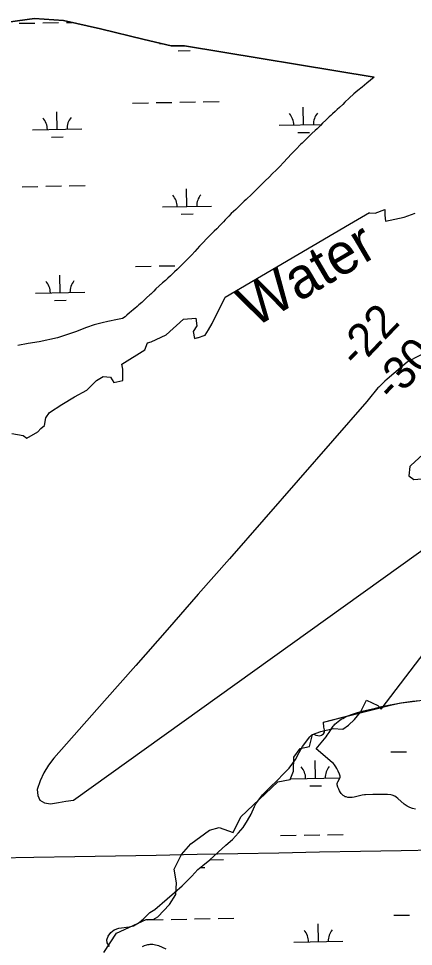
# Model space of a CAD drawing. Extents: x 3957609 to 3995875, y 234277 to 260273.
# Drawn here: x 3962949 to 3963753, y 242568 to 244458 of the extents above; entities that cross this region are included whole.
import ezdxf

# ---------------------------------------------------------------- set-up
doc = ezdxf.new("R2010")
doc.units = 0
for name, color, linetype in [('V-GRID-MAJR', 7, 'Continuous'), ('V-RIVR-EDGE', 7, 'Continuous'), ('V-RIVR-IDEN', 7, 'Continuous'), ('V-RIVR-RANG', 7, 'Continuous'), ('V-SITE-VEGE', 7, 'Continuous'), ('V-TOPO-MINR', 7, 'Continuous'), ('V-TOPO-SHOR', 7, 'Continuous'), ('V-WETL-SWMP', 7, 'Continuous')]:
    doc.layers.add(name, color=color, linetype=linetype)

msp = doc.modelspace()

# ---------------------------------------------------------------- linework, layer by layer
at = {"layer": 'V-GRID-MAJR'}
msp.add_spline([(3961816.723, 242728.005), (3967136.284, 242827.44), (3972455.83, 242927.648), (3977775.362, 243028.63), (3983094.879, 243130.385), (3988414.381, 243232.915), (3993733.868, 243336.218)], degree=3, dxfattribs=at)
at = {"layer": 'V-RIVR-EDGE'}
msp.add_line((3963687.931, 243051.661), (3963880.463, 243304.698), dxfattribs=at)
for points in [[(3963313.584, 243807.493), (3963329.311, 243812.594), (3963336.111, 243824.07), (3963343.337, 243836.822), (3963370.116, 243890.378), (3963623.022, 244038.722), (3963663.827, 244062.525)], [(3963663.975, 244062.316), (3963675.122, 244061.078), (3963694.874, 244068.979), (3963694.874, 244057.127), (3963696.191, 244045.276), (3963734.378, 244053.177), (3963756.764, 244061.078)], [(3962935.734, 243612.86), (3962958.644, 243608.497), (3962966.281, 243603.042), (3962988.1, 243616.133), (3962994.645, 243622.679), (3963002.282, 243629.225), (3963004.464, 243644.498), (3963012.1, 243655.407), (3963037.192, 243671.771), (3963063.375, 243687.045), (3963088.467, 243701.227), (3963108.104, 243720.864), (3963121.195, 243728.501), (3963136.468, 243727.41), (3963143.014, 243716.5), (3963161.56, 243720.864), (3963161.56, 243743.774), (3963159.378, 243753.592), (3963206.289, 243783.048), (3963211.743, 243797.23), (3963219.38, 243799.412), (3963249.926, 243813.594), (3963284.837, 243845.232), (3963309.928, 243847.414), (3963312.11, 243832.14), (3963304.474, 243820.14), (3963307.747, 243805.958), (3963314.08, 243807.958)], [(3963122.871, 242555.812), (3963148.436, 242595.58), (3963209.035, 242623.04), (3963223.238, 242623.04), (3963232.707, 242628.721), (3963256.379, 242653.339), (3963269.635, 242674.17), (3963270.582, 242697.842), (3963265.847, 242725.301), (3963280.997, 242755.601), (3963299.935, 242777.379), (3963337.809, 242804.838), (3963357.693, 242810.519), (3963386.099, 242800.103), (3963402.196, 242832.297), (3963476.998, 242903.312), (3963502.564, 242908.046), (3963509.192, 242925.089), (3963510.139, 242953.495), (3963522.448, 242971.486), (3963541.385, 242975.273), (3963548.013, 242999.892), (3963565.057, 243005.573), (3963589.675, 243012.201), (3963609.559, 243010.307), (3963620.922, 243018.829), (3963633.231, 243030.192), (3963645.54, 243045.341), (3963657.849, 243069.96), (3963680.574, 243058.597), (3963688.019, 243051.684)]]:
    msp.add_lwpolyline(points, dxfattribs=at)
at = {"layer": 'V-SITE-VEGE'}
for points in [[(3963757.318, 242847.64), (3963751.446, 242849.332), (3963745.812, 242851.21), (3963743.178, 242852.31), (3963740.811, 242853.6), (3963738.669, 242854.997), (3963734.804, 242857.997), (3963721.838, 242869.746), (3963718.465, 242872.288), (3963715.838, 242873.918), (3963713.794, 242874.946), (3963712.213, 242875.591), (3963709.761, 242876.335), (3963707.195, 242876.773), (3963700.834, 242877.316), (3963695.251, 242877.6), (3963685.464, 242877.742), (3963670.761, 242877.392), (3963656.083, 242876.773), (3963653.589, 242876.599), (3963648.917, 242875.927), (3963632.605, 242872.376), (3963628.533, 242871.778), (3963625.48, 242871.551), (3963623.192, 242871.534), (3963619.76, 242871.813), (3963616.329, 242872.513), (3963614.496, 242873.136), (3963612.881, 242873.904), (3963611.453, 242874.774), (3963610.189, 242875.71), (3963608.004, 242877.746), (3963606.28, 242879.784), (3963604.904, 242881.725), (3963602.772, 242885.393), (3963601.389, 242888.289), (3963599.616, 242892.707), (3963598.155, 242897.013), (3963597.932, 242898.134), (3963597.934, 242899.193), (3963598.1, 242900.19), (3963598.751, 242902.068), (3963599.589, 242903.719), (3963602.995, 242909.492), (3963603.613, 242910.919), (3963603.933, 242911.984), (3963604.109, 242913.561), (3963603.835, 242915.122), (3963602.526, 242918.839), (3963599.898, 242925.442), (3963597.566, 242930.298), (3963595.563, 242933.787), (3963593.898, 242936.278), (3963592.55, 242938.055), (3963590.355, 242940.556), (3963587.934, 242942.819), (3963554.996, 242970.514), (3963575.439, 242995.014), (3963577.827, 242998.103), (3963581.575, 243003.776), (3963587.031, 243012.449), (3963590.088, 243016.635), (3963591.78, 243018.644), (3963593.613, 243020.58), (3963596.976, 243023.707), (3963600.261, 243026.402), (3963603.445, 243028.741), (3963606.519, 243030.772), (3963609.471, 243032.548), (3963615.17, 243035.561), (3963620.313, 243037.893), (3963624.91, 243039.732), (3963633.129, 243042.575), (3963639.396, 243044.453), (3963648.878, 243046.989), (3963675.889, 243053.651), (3963689.035, 243056.757), (3963698.913, 243058.943), (3963713.792, 243061.877), (3963721.267, 243063.145), (3963728.775, 243064.255), (3963787.837, 243071.712)], [(3963201.386, 242568.16), (3963205.591, 242569.903), (3963210.094, 242571.324), (3963212.431, 242571.869), (3963214.846, 242572.289), (3963217.344, 242572.563), (3963219.923, 242572.676), (3963222.587, 242572.598), (3963225.34, 242572.305), (3963228.182, 242571.766), (3963231.115, 242570.951), (3963234.14, 242569.823), (3963248.771, 242563.544)]]:
    msp.add_lwpolyline(points, dxfattribs=at)
at = {"layer": 'V-TOPO-MINR'}
for points in [[(3963808.136, 243792.923), (3963745.183, 243760.586), (3963742.898, 243759.245)], [(3963742.898, 243759.245), (3963740.778, 243757.655), (3963699.812, 243723.159), (3963695.446, 243719.354), (3963691.17, 243715.453), (3963687.03, 243711.409), (3963682.98, 243707.269), (3963681.196, 243705.382), (3963678.169, 243702.061), (3963675.225, 243698.671), (3963672.405, 243695.176), (3963669.668, 243691.612), (3963666.951, 243688.031), (3963664.176, 243684.495), (3963661.315, 243681.029), (3963658.397, 243677.609), (3963378.501, 243357.65), (3963315.027, 243285.194), (3963251.484, 243212.798), (3963187.838, 243140.494), (3963124.124, 243068.249), (3963021.228, 242951.745), (3963010.076, 242937.173), (3963000.411, 242921.805), (3962992.975, 242905.243), (3962987.026, 242887.885), (3962988.151, 242875.356), (3962992.496, 242865.802), (3963001.674, 242860.71), (3963014.074, 242858.592), (3963030.354, 242861.559), (3963045.602, 242863.977), (3963060.899, 242865.926), (3964240.98, 243711.482)]]:
    msp.add_lwpolyline(points, dxfattribs=at)
msp.add_lwpolyline([(3963804.335, 243528.957), (3963839.32, 243544.717), (3963849.348, 243547.42), (3963861.85, 243552.688), (3963875.587, 243559.24), (3963904.184, 243579.925), (3963919.089, 243591.539), (3963928.866, 243608.1), (3963937.337, 243627.159), (3963944.618, 243642.416), (3963950.593, 243660.169), (3963946.518, 243676.479), (3963933.719, 243687.589), (3963919.89, 243686.077), (3963901.046, 243683.214), (3963878.677, 243666.423), (3963863.841, 243651.029), (3963844.013, 243633.024), (3963821.667, 243614.974), (3963748.215, 243547.801), (3963746.019, 243545.395), (3963743.913, 243526.598), (3963754.125, 243519.221), (3963778.028, 243520.916)], close=True, dxfattribs=at)
at = {"layer": 'V-TOPO-SHOR'}
for points in [[(3963673.421, 244338.232), (3963287.39, 244402.126), (3963260.067, 244401.792), (3963205.257, 244414.784), (3963116.181, 244436.466), (3963040.823, 244453.764), (3962981.57, 244457.594), (3962927.009, 244450.096), (3962881.64, 244435.879), (3962834.049, 244417.078), (3962775.101, 244395.863), (3962709.381, 244370.011), (3962627.887, 244330.302), (3962557.862, 244283.905), (3962463.182, 244205.323), (3962240.225, 244002.206), (3962170.394, 243939.869), (3962111.67, 243900.439), (3962059.497, 243883.863), (3962029.981, 243876.67), (3962002.661, 243876.336), (3961995.774, 243880.805), (3961957.202, 243906.469)], [(3963570.448, 243024.893), (3963706.742, 243059.844), (3963727.937, 243064.102), (3963751.354, 243067.899), (3963766.71, 243069.109)]]:
    msp.add_lwpolyline(points, dxfattribs=at)
at = {"layer": 'V-WETL-SWMP'}
for p, q in [((3962927.01, 244450.095), (3962981.57, 244457.593)), ((3962950.5, 244447.875), (3962982.495, 244448.457)), ((3962981.57, 244457.593), (3963040.823, 244453.763)), ((3962998.492, 244448.748), (3963030.487, 244449.329)), ((3963040.823, 244453.763), (3963116.181, 244436.467)), ((3963046.484, 244449.62), (3963057.963, 244449.829)), ((3963116.181, 244436.467), (3963205.256, 244414.784)), ((3963205.256, 244414.784), (3963260.067, 244401.791)), ((3963236.141, 244406.631), (3963239.399, 244406.69)), ((3963260.067, 244401.791), (3963287.389, 244402.125)), ((3963274.415, 244391.894), (3963298.411, 244392.33)), ((3963287.389, 244402.125), (3963673.422, 244338.233)), ((3963673.422, 244338.233), (3963658.223, 244326.009)), ((3963648.993, 244317.77), (3963640.348, 244311.043)), ((3963658.223, 244326.009), (3963648.993, 244317.77)), ((3963632.307, 244304.023), (3963622.183, 244295.171)), ((3963640.348, 244311.043), (3963632.307, 244304.023)), ((3963181.489, 244285.547), (3963213.484, 244286.128)), ((3963229.481, 244286.419), (3963261.476, 244287.001)), ((3963277.474, 244287.292), (3963309.468, 244287.874)), ((3963325.466, 244288.165), (3963357.46, 244288.746)), ((3963609.394, 244282.675), (3963602.847, 244276.576)), ((3963613.853, 244287.244), (3963609.394, 244282.675)), ((3963622.183, 244295.171), (3963613.853, 244287.244)), ((3963027.845, 244232.002), (3963027.191, 244267.997)), ((3963529.671, 244241.127), (3963529.016, 244277.121)), ((3963584.987, 244260.407), (3963582.011, 244257.662)), ((3963588.558, 244263.761), (3963584.987, 244260.407)), ((3963594.216, 244268.645), (3963588.558, 244263.761)), ((3963598.381, 244272.609), (3963594.216, 244268.645)), ((3963602.847, 244276.576), (3963598.381, 244272.609)), ((3963479.679, 244240.218), (3963565.925, 244241.786)), ((3963568.331, 244244.252), (3963563.872, 244239.683)), ((3963574.874, 244250.652), (3963568.331, 244244.252)), ((3963578.143, 244254.003), (3963574.874, 244250.652)), ((3963582.011, 244257.662), (3963578.143, 244254.003)), ((3962977.854, 244231.093), (3963077.837, 244232.911)), ((3963517.953, 244225.481), (3963541.949, 244225.917)), ((3963546.617, 244223.22), (3963539.472, 244216.812)), ((3963553.164, 244229.319), (3963546.617, 244223.22)), ((3963557.63, 244233.286), (3963553.164, 244229.319)), ((3963563.872, 244239.683), (3963557.63, 244233.286)), ((3963016.128, 244216.356), (3963040.124, 244216.792)), ((3963526.687, 244204.016), (3963523.715, 244200.97)), ((3963534.713, 244212.24), (3963526.687, 244204.016)), ((3963539.472, 244216.812), (3963534.713, 244212.24)), ((3963514.798, 244191.832), (3963504.394, 244181.171)), ((3963523.715, 244200.97), (3963514.798, 244191.832)), ((3963497.558, 244174.165), (3963487.752, 244163.812)), ((3963504.394, 244181.171), (3963497.558, 244174.165)), ((3963472.894, 244148.282), (3963466.946, 244142.491)), ((3963481.815, 244157.119), (3963472.894, 244148.282)), ((3963487.752, 244163.812), (3963481.815, 244157.119)), ((3963452.377, 244127.866), (3963442.564, 244118.115)), ((3963458.626, 244133.661), (3963452.377, 244127.866)), ((3963466.946, 244142.491), (3963458.626, 244133.661)), ((3962956.548, 244115.255), (3962988.543, 244115.837)), ((3963004.54, 244116.128), (3963036.535, 244116.709)), ((3963052.532, 244117), (3963084.527, 244117.582)), ((3963292.181, 244074.92), (3963291.526, 244110.914)), ((3963435.431, 244110.805), (3963424.128, 244099.832)), ((3963442.564, 244118.115), (3963435.431, 244110.805)), ((3963412.521, 244089.157), (3963408.95, 244085.802)), ((3963424.128, 244099.832), (3963412.521, 244089.157)), ((3963242.189, 244074.011), (3963342.173, 244075.829)), ((3963398.242, 244075.439), (3963391.398, 244069.035)), ((3963408.95, 244085.802), (3963398.242, 244075.439)), ((3963280.463, 244059.274), (3963304.459, 244059.71)), ((3963377.421, 244055.32), (3963370.287, 244048.01)), ((3963382.474, 244060.499), (3963377.421, 244055.32)), ((3963391.398, 244069.035), (3963382.474, 244060.499)), ((3963359.891, 244036.747), (3963353.054, 244029.742)), ((3963366.43, 244043.449), (3963359.891, 244036.747)), ((3963370.287, 244048.01), (3963366.43, 244043.449)), ((3963339.073, 244016.328), (3963333.128, 244010.236)), ((3963347.399, 244024.556), (3963339.073, 244016.328)), ((3963353.054, 244029.742), (3963347.399, 244024.556)), ((3963323.917, 244000.493), (3963317.679, 243993.795)), ((3963333.128, 244010.236), (3963323.917, 244000.493)), ((3963301.936, 243976.749), (3963295.995, 243970.356)), ((3963308.475, 243983.45), (3963301.936, 243976.749)), ((3963317.679, 243993.795), (3963308.475, 243983.45)), ((3963286.78, 243960.914), (3963280.828, 243955.424)), ((3963295.995, 243970.356), (3963286.78, 243960.914)), ((3963187.537, 243952.927), (3963219.532, 243953.508)), ((3963235.53, 243953.799), (3963267.524, 243954.381)), ((3963266.55, 243941.706), (3963258.52, 243933.782)), ((3963271.904, 243946.887), (3963266.55, 243941.706)), ((3963280.828, 243955.424), (3963271.904, 243946.887)), ((3963033.894, 243899.382), (3963033.239, 243935.377)), ((3963242.44, 243919.741), (3963235.6, 243913.037)), ((3963248.102, 243924.325), (3963242.44, 243919.741)), ((3963253.159, 243929.202), (3963248.102, 243924.325)), ((3963258.52, 243933.782), (3963253.159, 243929.202)), ((3962983.902, 243898.473), (3963083.885, 243900.291)), ((3963224.892, 243902.673), (3963218.646, 243896.577)), ((3963229.053, 243906.937), (3963224.892, 243902.673)), ((3963235.6, 243913.037), (3963229.053, 243906.937)), ((3963022.176, 243883.736), (3963046.172, 243884.172)), ((3963205.545, 243884.981), (3963199.894, 243879.494)), ((3963209.71, 243888.944), (3963205.545, 243884.981)), ((3963216.261, 243894.742), (3963209.71, 243888.944)), ((3963218.646, 243896.577), (3963216.261, 243894.742)), ((3963182.918, 243864.84), (3963178.452, 243860.873)), ((3963186.199, 243867.288), (3963182.918, 243864.84)), ((3963190.966, 243871.259), (3963186.199, 243867.288)), ((3963194.235, 243874.61), (3963190.966, 243871.259)), ((3963199.894, 243879.494), (3963194.235, 243874.61)), ((3963150.596, 243844.622), (3963131.278, 243840.857)), ((3963160.871, 243846.513), (3963150.596, 243844.622)), ((3963166.239, 243850.491), (3963160.871, 243846.513)), ((3963169.814, 243853.544), (3963166.239, 243850.491)), ((3963175.175, 243858.124), (3963169.814, 243853.544)), ((3963178.452, 243860.873), (3963175.175, 243858.124)), ((3963087.219, 243828.498), (3963065.455, 243819.758)), ((3963103.218, 243834.224), (3963087.219, 243828.498)), ((3963119.227, 243838.298), (3963103.218, 243834.224)), ((3963131.278, 243840.857), (3963119.227, 243838.298)), ((3963028.502, 243807.776), (3962991.032, 243799.098)), ((3963065.455, 243819.758), (3963028.502, 243807.776)), ((3962968.737, 243795.644), (3962947.765, 243792.034)), ((3962991.032, 243799.098), (3962968.737, 243795.644)), ((3963751.353, 243067.899), (3963766.709, 243069.109)), ((3963570.448, 243024.892), (3963706.743, 243059.843)), ((3963706.743, 243059.843), (3963727.938, 243064.101)), ((3963727.938, 243064.101), (3963751.353, 243067.899)), ((3963570.682, 243014.479), (3963570.448, 243024.892)), ((3963572.203, 243009.364), (3963570.682, 243014.479)), ((3963527.789, 242975.676), (3963542.209, 242995.114)), ((3963542.209, 242995.114), (3963546.649, 242998.78)), ((3963546.649, 242998.78), (3963550.77, 243000.46)), ((3963550.77, 243000.46), (3963554.75, 242998.668)), ((3963554.75, 242998.668), (3963558.89, 242997.538)), ((3963558.89, 242997.538), (3963562.529, 242997.232)), ((3963562.529, 242997.232), (3963566.49, 242998.25)), ((3963566.49, 242998.25), (3963570.437, 243001.417)), ((3963570.437, 243001.417), (3963572.4, 243004.571)), ((3963572.4, 243004.571), (3963572.203, 243009.364)), ((3963520.765, 242962.9), (3963527.789, 242975.676)), ((3963513.089, 242948.632), (3963520.765, 242962.9)), ((3963707.507, 242964.191), (3963739.501, 242964.773)), ((3963500.143, 242931.353), (3963513.089, 242948.632)), ((3963553.863, 242910.647), (3963553.208, 242946.641)), ((3963476.332, 242907.06), (3963488.155, 242919.041)), ((3963488.155, 242919.041), (3963500.143, 242931.353)), ((3963460.725, 242892.078), (3963476.332, 242907.06)), ((3963503.871, 242909.738), (3963603.854, 242911.556)), ((3963445.78, 242877.1), (3963460.725, 242892.078)), ((3963542.145, 242895.001), (3963566.141, 242895.437)), ((3963432.181, 242858.495), (3963445.78, 242877.1)), ((3963422.894, 242837.769), (3963429.572, 242853.022)), ((3963429.572, 242853.022), (3963432.181, 242858.495)), ((3963406.377, 242810.547), (3963415.709, 242824.33)), ((3963415.709, 242824.33), (3963422.894, 242837.769)), ((3963396.862, 242799.408), (3963406.377, 242810.547)), ((3963371.568, 242774.278), (3963384.88, 242786.269)), ((3963384.88, 242786.269), (3963396.862, 242799.408)), ((3963482.565, 242793.9), (3963514.56, 242794.481)), ((3963530.557, 242794.772), (3963562.552, 242795.354)), ((3963578.55, 242795.645), (3963610.544, 242796.227)), ((3963355.627, 242759.955), (3963371.568, 242774.278)), ((3963338.701, 242744.469), (3963355.627, 242759.955)), ((3963314.529, 242724.801), (3963324.723, 242733.3)), ((3963319.645, 242729.066), (3963328.652, 242729.23)), ((3963324.723, 242733.3), (3963338.701, 242744.469)), ((3963339.122, 242744.854), (3963366.365, 242745.349)), ((3963282.676, 242691.527), (3963301.888, 242711.327)), ((3963301.888, 242711.327), (3963314.529, 242724.801)), ((3963267.061, 242677.868), (3963282.676, 242691.527)), ((3963251.607, 242664.871), (3963267.061, 242677.868)), ((3963226.786, 242643.216), (3963251.607, 242664.871)), ((3963204.422, 242625.214), (3963216.411, 242637.196)), ((3963216.411, 242637.196), (3963226.786, 242643.216)), ((3963183.029, 242610.194), (3963194.723, 242616.884)), ((3963194.723, 242616.884), (3963204.422, 242625.214)), ((3963211.73, 242622.447), (3963243.724, 242623.028)), ((3963259.722, 242623.319), (3963291.716, 242623.901)), ((3963307.714, 242624.192), (3963339.709, 242624.774)), ((3963355.706, 242625.064), (3963387.701, 242625.646)), ((3963713.555, 242631.571), (3963745.549, 242632.153)), ((3963131.754, 242589.025), (3963137.16, 242596.665)), ((3963137.16, 242596.665), (3963143.571, 242602.163)), ((3963143.571, 242602.163), (3963153.468, 242605.535)), ((3963153.468, 242605.535), (3963174.611, 242608.154)), ((3963174.611, 242608.154), (3963183.029, 242610.194)), ((3963559.911, 242578.027), (3963559.256, 242614.021)), ((3963128.991, 242581.898), (3963131.754, 242589.025)), ((3963129.531, 242575.289), (3963128.991, 242581.898)), ((3963509.919, 242577.118), (3963609.903, 242578.936)), ((3963134.537, 242568.213), (3963129.531, 242575.289))]:
    msp.add_line(p, q, dxfattribs=at)
for centre, start, end in [((3963474.428, 244240.598), 0.269879, 41.813537), ((3963584.896, 244242.606), 140.269876, 181.813534), ((3962972.603, 244231.473), 0.269879, 41.813537), ((3963083.071, 244233.482), 140.269876, 181.813534), ((3963236.938, 244074.391), 0.269879, 41.813537), ((3963347.406, 244076.399), 140.269876, 181.813534), ((3962978.651, 243898.853), 0.269879, 41.813537), ((3963089.119, 243900.862), 140.269876, 181.813534), ((3963498.62, 242910.118), 0.269879, 41.813537), ((3963609.088, 242912.126), 140.269876, 181.813534), ((3963504.668, 242577.498), 0.269879, 41.813537), ((3963615.136, 242579.506), 140.269876, 181.813534)]:
    msp.add_arc(centre, 35.246, start, end, dxfattribs=at)

# ---------------------------------------------------------------- texts
at = {"layer": 'V-RIVR-IDEN'}
msp.add_text('Water', height=82.9998, rotation=30.393952, dxfattribs=at).set_placement((3963428.924, 243826.838))
at = {"layer": 'V-RIVR-RANG'}
for s, p in [('-22', (3963638.928, 243743.011)), ('-30', (3963711.798, 243674.466))]:
    msp.add_text(s, height=67, rotation=46.349806, dxfattribs=at).set_placement(p)

doc.saveas('drawing.dxf')
